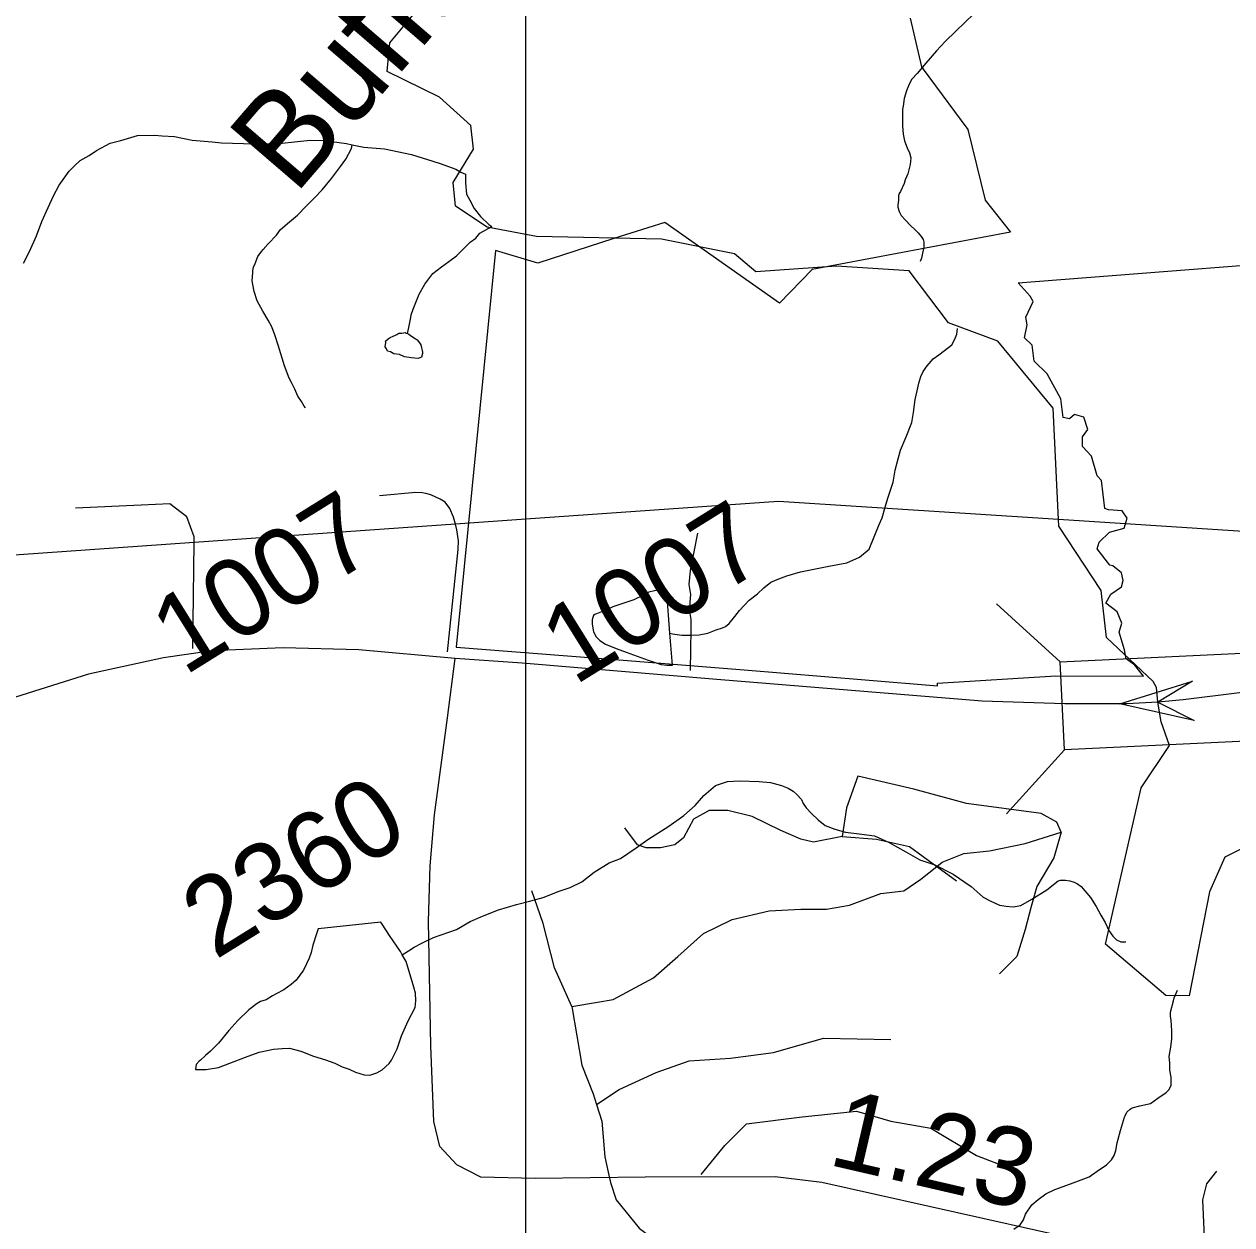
# Model space of a CAD drawing. Extents: x 2001466 to 31450019, y -30647475 to 847247.
# Drawn here: x 2179202 to 2183066, y 736135 to 739978 of the extents above; entities that cross this region are included whole.
import ezdxf

# ---------------------------------------------------------------- set-up
doc = ezdxf.new("R2010")
doc.units = 0
for name, color, linetype in [('Exist Boundary Political City Limit New', 7, 'Continuous'), ('Exist Hydrographic Creek Single Shore', 7, 'Continuous'), ('Exist Hydrographic Creek Single Shore Label', 7, 'Continuous'), ('Exist Hydrographic Misc Water Feature', 7, 'Continuous'), ('Exist Road Non-System Type 51', 7, 'Continuous'), ('Exist Road Secondary Mileage Hundredths English Label', 7, 'Continuous'), ('Exist Road Secondary Structure Standard Bridge Attributed CELL', 7, 'Continuous'), ('Exist Road Secondary Structure Standard Bridge CELL', 7, 'Continuous'), ('Exist Road Secondary Type 51 Attributed', 7, 'Continuous'), ('Exist Road Secondary Type 51 Number Label', 7, 'Continuous'), ('Exist Utilities Electrical Transmission Line', 7, 'Continuous'), ('Map Preparation Boundary City Limit Buffer Line', 7, 'Continuous'), ('Map Preparation Inset Cut Line', 7, 'Continuous')]:
    doc.layers.add(name, color=color, linetype=linetype)

msp = doc.modelspace()

# ---------------------------------------------------------------- linework, layer by layer
at = {"layer": 'Exist Boundary Political City Limit New'}
for points in [[(2182036.8, 739997.8), (2182073.5, 739841.4), (2182079, 739834), (2182097, 739809.6), (2182221.5, 739641.1), (2182277, 739415.1), (2182357.5, 739312.8), (2181723.5, 739192.8), (2181619.2, 739085), (2181252.5, 739343), (2181088.5, 739292.3), (2180845.8, 739213.6), (2180710, 739254), (2180585, 737984.7), (2181118.5, 737942.6), (2181506, 737911.9), (2181893, 737879.1), (2182124, 737860.8), (2182124.5, 737869), (2182502.8, 737892), (2182784, 737891.7), (2182756.2, 737926.7), (2182728, 737946.6), (2182723, 737975.8), (2182705.8, 738032.6), (2182714.5, 738060.6), (2182699.2, 738097.5), (2182662.5, 738125.1), (2182678.5, 738153.8), (2182713.2, 738176.9), (2182718, 738197.1), (2182712.8, 738222.2), (2182685.8, 738244), (2182676.2, 738246.6), (2182635, 738299), (2182641.2, 738319.9), (2182674.5, 738352.7), (2182721.2, 738365.1), (2182731, 738396.8), (2182715, 738420.2), (2182672, 738423.4), (2182659.5, 738428.1), (2182648.8, 738517.6), (2182635.2, 738532.8), (2182616.8, 738595.9), (2182588.5, 738626.8), (2182587.8, 738657.5), (2182605, 738681.2), (2182592.2, 738720.4), (2182562.2, 738728.7), (2182547.2, 738715.4), (2182526, 738719.1), (2182518.5, 738778.6), (2182475.5, 738858.8), (2182433.8, 738899.2), (2182426.8, 738951.2), (2182402.8, 738974.8), (2182411.2, 739015.6), (2182406.8, 739040.8), (2182430.2, 739090.3), (2182421, 739107.8), (2182382, 739150.3), (2182437.2, 739154.6)], [(2182437.2, 739154.6), (2184627.8, 739324.8)]]:
    msp.add_lwpolyline(points, dxfattribs=at)
at = {"layer": 'Exist Hydrographic Creek Single Shore'}
for points in [[(2180807.5, 739305), (2180684, 739328.1), (2180582.9, 739395.7), (2180574.9, 739471.3), (2180639.9, 739578.2), (2180631.9, 739653.9), (2180531, 739744.5), (2180363.9, 739826.7), (2180371.9, 739918.3), (2180554, 740137.7), (2180571, 740170.2)], [(2182511.9, 738392.9), (2182495, 738749.7), (2182317.9, 738963.3), (2182160, 739022.3), (2182033.9, 739188.9), (2181800.9, 739203.5), (2181543, 739185.8), (2181474.9, 739243), (2181241.9, 739290.4), (2180841.9, 739298.6), (2180807.5, 739305)], [(2183143.8, 737361.9), (2183043.9, 737311.5), (2182994.9, 737201), (2182929.9, 736867.7), (2182854.9, 736869.2), (2182661.9, 737033.9), (2182775.9, 737533.5), (2182866.9, 737669.9), (2182839.8, 737745.4), (2182829.5, 737807.8), (2182825.1, 737855.4), (2182814.8, 737873.8), (2182665, 738014.7), (2182648, 738165.9), (2182512.9, 738372), (2182511.9, 738392.9)]]:
    msp.add_lwpolyline(points, dxfattribs=at)
at = {"layer": 'Exist Hydrographic Misc Water Feature'}
for points in [[(2182240.3, 740011.5), (2182182.9, 739955.4), (2182149.1, 739923.1), (2182121, 739892.9), (2182087.2, 739853), (2182059.7, 739820.6), (2182041.9, 739802.6), (2182034.1, 739786.3), (2182025.7, 739764.5), (2182018.3, 739740.5), (2182014.4, 739716.3), (2182012.3, 739706.5), (2182012.7, 739678.4), (2182012.5, 739652.5), (2182014.6, 739626.6), (2182019.1, 739604.5), (2182026.9, 739582.6), (2182034.9, 739566.4), (2182039, 739550.7), (2182037.1, 739528.7), (2182029.6, 739498.7), (2182021.3, 739480.4), (2182017.7, 739468.4), (2182005.8, 739442.6), (2182001.7, 739436.3), (2182000, 739428.5), (2182000, 739416.3), (2181998, 739398.3), (2181997.8, 739392.3), (2182002.3, 739378.6), (2182008.2, 739366.3), (2182022.2, 739350.5), (2182036.5, 739334.5), (2182054.4, 739318.8), (2182062.4, 739310.7), (2182072.4, 739299.1), (2182078.8, 739288.8), (2182080.8, 739280.8), (2182080.6, 739264.9), (2182076.9, 739244.9), (2182073, 739228.8), (2182068.7, 739218.9)], [(2179200, 739212.8), (2179219.9, 739250.7), (2179241.5, 739301), (2179259.3, 739347), (2179279, 739391.1), (2179296.8, 739428.9), (2179314.7, 739463.1), (2179346.4, 739507.4), (2179362.2, 739523.3), (2179382.1, 739541.4), (2179410, 739557.9), (2179433.8, 739573.7), (2179477.9, 739597.9), (2179511.5, 739606.2), (2179565.6, 739622.4), (2179619.8, 739622.7), (2179643.6, 739621.1), (2179683.8, 739619.1), (2179739.5, 739607.4), (2179803.7, 739601.8), (2179833.6, 739598.1), (2179903.8, 739596.4), (2179949.9, 739594.7), (2179981.7, 739594.8), (2180027.6, 739597.1), (2180067.4, 739601.3), (2180117.4, 739607.5), (2180163.4, 739605.8), (2180233.7, 739596.5), (2180251.8, 739592.5)], [(2180102.5, 738749.8), (2180098.4, 738755.7), (2180090.2, 738770), (2180078.1, 738787.6), (2180068.2, 738809.8), (2180057.8, 738831.6), (2180050, 738845.4), (2180035.8, 738885.2), (2180027.4, 738909.2), (2180015.3, 738951.2), (2180005.5, 738981.1), (2179995.2, 739009), (2179982.7, 739031.2), (2179966.5, 739059.2), (2179948.3, 739092.8), (2179938, 739122.7), (2179934.1, 739144.8), (2179932.3, 739156.8), (2179934.1, 739182.9), (2179933.7, 739188.7), (2179936.2, 739200.9), (2179941.5, 739212.7), (2179949.9, 739234.9), (2179962, 739251), (2179967.5, 739256.9), (2179983.3, 739274.9), (2180009.4, 739303), (2180022.9, 739321.2), (2180051.2, 739345.3), (2180077, 739367.4), (2180104.5, 739395.7), (2180132.2, 739424), (2180156.2, 739447.9), (2180186.1, 739484), (2180214, 739522.3), (2180231.7, 739546.4), (2180249.7, 739580.2), (2180251.8, 739592.5)], [(2180251.8, 739592.5), (2180289.5, 739584.8), (2180355.7, 739579.2), (2180441.6, 739561.3), (2180509.9, 739540.1), (2180533.7, 739532), (2180583.7, 739514.3), (2180599.9, 739504.5), (2180613.9, 739498.4)], [(2180613.9, 739498.4), (2180614.1, 739486.6), (2180614.3, 739470.4), (2180618, 739434.5), (2180628.4, 739414.7), (2180642.4, 739388.6), (2180662.7, 739362.9), (2180688.9, 739337), (2180699, 739331)], [(2180428.9, 738987.7), (2180432.6, 739007.8), (2180438.8, 739033.6), (2180440.2, 739047.6), (2180446.5, 739065.7), (2180466, 739113.9), (2180483.9, 739146.1), (2180509.7, 739179.9), (2180537.8, 739202), (2180561.2, 739218.3), (2180585.6, 739236.6), (2180609.2, 739260.6), (2180629.5, 739280.7), (2180647.3, 739293), (2180660.8, 739308.8), (2180699, 739331)], [(2181268, 738028.9), (2181276.2, 738026.8), (2181306.1, 738022.7), (2181334.2, 738022.9), (2181361.9, 738023.3), (2181390, 738029.5), (2181416, 738039.8), (2181436.1, 738045.7), (2181446.2, 738049.9), (2181457.7, 738059.9), (2181475.7, 738081.9), (2181491.3, 738101.8), (2181505.4, 738117.9), (2181521.4, 738134.2), (2181548.9, 738154.4), (2181569.2, 738174.4), (2181590.9, 738192.6), (2181617, 738202.5), (2181642.8, 738212.8), (2181686.5, 738225.2), (2181728.7, 738233.5), (2181776.7, 738243.7), (2181834.5, 738254), (2181874.5, 738272.3), (2181906.1, 738298.3), (2181937.9, 738376.3), (2181947.9, 738398.3), (2181957.4, 738432.6), (2181965.4, 738460.6), (2181983, 738512.7), (2181989, 738550.7), (2181998.8, 738586.5), (2182006.4, 738614.6), (2182024, 738657), (2182041.9, 738703), (2182047.6, 738734.9), (2182053.3, 738777), (2182059.3, 738805), (2182065, 738828.9), (2182071.2, 738851), (2182079, 738866.9), (2182090.9, 738884.9), (2182110.8, 738907.1), (2182128.6, 738919.4), (2182146.6, 738933.3), (2182170.4, 738951.6), (2182174.3, 738959.6), (2182182.5, 738975.8), (2182186.4, 738985.7), (2182188.5, 739003.7)], [(2180428.9, 738987.7), (2180432.8, 738985.9), (2180441.2, 738979.7), (2180453.1, 738971.9), (2180459.3, 738967.7), (2180466.8, 738958), (2180471, 738951.7), (2180473.2, 738942), (2180475.3, 738934), (2180477.3, 738928), (2180477.3, 738923.9), (2180473.2, 738912), (2180463.2, 738907.8), (2180441.4, 738909.9), (2180419.5, 738913.6), (2180403.5, 738921.3), (2180385, 738923.3), (2180375, 738929.3), (2180365.1, 738931.2), (2180361.2, 738939.1), (2180357.4, 738945.4), (2180359.2, 738959.3), (2180359, 738963.4), (2180367.2, 738971.5), (2180372.9, 738975.5), (2180383, 738979.6), (2180390.8, 738983.3), (2180395.1, 738985.5), (2180401.2, 738989.5), (2180410.9, 738989.6), (2180421.1, 738991.7), (2180425, 738989.5), (2180428.9, 738987.7)], [(2181268, 738028.9), (2181259, 738158.8), (2181249.3, 738166.4), (2181233.1, 738166.4), (2181219.2, 738164.5), (2181201.1, 738160.3), (2181183.7, 738150.3), (2181153.2, 738135.9), (2181085.7, 738113.6), (2181065.8, 738103.7), (2181043.7, 738095.6), (2181027.7, 738089.1), (2181023.6, 738085.3), (2181021.9, 738079.5), (2181020.1, 738071.2), (2181019.9, 738057.5), (2181024.4, 738033.2), (2181032.4, 738017.5), (2181044.3, 738005.5), (2181061.9, 737993.5), (2181096.2, 737979.8), (2181128.1, 737968.1), (2181198.3, 737942.5), (2181240.7, 737928.8), (2181258.6, 737926.9), (2181276.6, 737927), (2181268, 738028.9)], [(2180411.5, 736999.8), (2180432, 737012.2), (2180450, 737024.4), (2180474.2, 737036.6), (2180511.8, 737054.9), (2180585.8, 737081), (2180629.5, 737105.6), (2180669.2, 737123.5), (2180719.5, 737143.9), (2180777.5, 737160.3), (2180823.2, 737172.5), (2180863.2, 737182.7), (2180914.5, 737202.9), (2180948.9, 737215.1), (2180986.9, 737233.3), (2181026.2, 737263.5), (2181074.2, 737294), (2181110.1, 737308), (2181160.1, 737342.2), (2181197.7, 737368.6), (2181265.3, 737411.1), (2181313.1, 737445.3), (2181349.2, 737477.6), (2181377.1, 737509.4), (2181414.6, 737541.8), (2181452.7, 737553.9), (2181490.7, 737556.3), (2181554.4, 737554.4), (2181590.7, 737550.6), (2181625, 737540.9), (2181646.5, 737533.2), (2181662.7, 737523), (2181674.6, 737513.1), (2181689, 737497.1), (2181694.7, 737483.3), (2181704.7, 737469.6), (2181721.4, 737451.3), (2181743.1, 737431.8), (2181765.2, 737413.8), (2181795.6, 737401.9), (2181829.6, 737391.9), (2181873.7, 737386.5), (2181923.3, 737380.6), (2181969.5, 737359), (2182023.6, 737329.4), (2182067.7, 737303.6), (2182115.7, 737287.9), (2182174.1, 737257.9), (2182231.9, 737218.4), (2182270.7, 737184.5), (2182292.4, 737172.7), (2182322.4, 737158.9), (2182344.3, 737155.2), (2182366.5, 737153), (2182390.6, 737157.5), (2182426.7, 737177.6), (2182474.1, 737207.7), (2182510, 737236), (2182518, 737238), (2182534, 737238), (2182547.7, 737236.4), (2182562.1, 737232.2), (2182572.1, 737226.6), (2182584.4, 737218.3), (2182596.1, 737204.7), (2182614.2, 737182.5), (2182632.4, 737154.6), (2182647, 737126.9), (2182660.7, 737102.9), (2182673, 737077.1), (2182684.9, 737059), (2182697, 737047.1), (2182711.1, 737041.3), (2182726.9, 737041.4)], [(2180411.5, 736999.8), (2180406.2, 737010.4), (2180371.7, 737061.8), (2180347.5, 737098), (2180343.4, 737103.9), (2180143.5, 737082.5), (2180137.9, 737066.7), (2180126.1, 737030.4), (2180120.3, 737006.6), (2180114.4, 736988.4), (2180106.2, 736970.5), (2180096.5, 736950.5), (2180072.9, 736918.4), (2180057, 736904.2), (2180033, 736887.9), (2180009, 736874.1), (2179996.9, 736867.8), (2179977, 736855.8), (2179958.9, 736849.6), (2179947.5, 736843.6), (2179921.2, 736823.7), (2179885.7, 736789.3), (2179857.8, 736757), (2179824, 736717.1), (2179798.4, 736690.9), (2179782.4, 736676.7), (2179766.4, 736662.5), (2179762.3, 736658.6), (2179752.4, 736648.4), (2179750.4, 736632.5), (2179764.3, 736632.8), (2179784.4, 736632.6), (2179824.6, 736639.1), (2179860.5, 736653.1), (2179910.3, 736671.6), (2179954.2, 736687.6), (2179999.9, 736697.7), (2180028, 736700), (2180051.8, 736700.5), (2180088.1, 736690.6), (2180127.9, 736674.8), (2180166.4, 736662.9), (2180196.2, 736653.1), (2180220.2, 736641.4), (2180242.3, 736633.6), (2180262.2, 736623.7), (2180290.7, 736615.7), (2180308.5, 736613.8), (2180318.2, 736617.6), (2180330.3, 736621.9), (2180348.1, 736631.8), (2180370.3, 736652), (2180377.9, 736662.2), (2180395.9, 736698.4), (2180409.6, 736740.1), (2180431.2, 736788.4), (2180453.1, 736830.5), (2180455, 736852.5), (2180454.8, 736876.5), (2180448.8, 736896.4), (2180424.2, 736978.5), (2180411.5, 736999.8)], [(2182368.5, 736121.5), (2182388.4, 736135.6), (2182399.9, 736151.7), (2182406.4, 736169.8), (2182425.7, 736199.7), (2182446, 736216.2), (2182471.4, 736234.2), (2182499.7, 736248.2), (2182549.6, 736266.6), (2182609.2, 736288.8), (2182635.3, 736307.2), (2182665, 736327.1), (2182680.8, 736343.3), (2182689.2, 736357.5), (2182694.7, 736373.3), (2182698.8, 736397.4), (2182702.9, 736409.3), (2182710.1, 736437.4), (2182722.2, 736479.4), (2182724.3, 736483.6), (2182730, 736495.7), (2182740.3, 736505.5), (2182747.6, 736509.7), (2182771.6, 736515.8), (2182805.7, 736524), (2182829.7, 736540.3), (2182855.7, 736558.3), (2182865.8, 736568.5), (2182871.5, 736582.2), (2182871.5, 736590.3), (2182871.5, 736608.2), (2182867.2, 736630.3), (2182867.4, 736654.2), (2182865.1, 736674.1), (2182871.1, 736704.4), (2182874.6, 736730.2), (2182874.6, 736756.2), (2182872.5, 736790.2), (2182870.3, 736802.3), (2182870.1, 736816.1), (2182879.9, 736852.3), (2182882, 736862.1), (2182892, 736886.2)]]:
    msp.add_lwpolyline(points, dxfattribs=at)
at = {"layer": 'Exist Road Non-System Type 51'}
for p, q in [((2179742.1, 737980), (2179746, 738319.4)), ((2182122.7, 737282.4), (2182185.6, 737236.6))]:
    msp.add_line(p, q, dxfattribs=at)
for points in [[(2180582.1, 738378.2), (2180576.2, 738400.4), (2180563.8, 738428.3), (2180549.6, 738448.2), (2180533.6, 738457.9), (2180503.3, 738471.7), (2180487.6, 738476), (2180476, 738478.1), (2180455.3, 738479.1), (2180338.9, 738468.1)], [(2179746, 738319.4), (2179746.3, 738337.7), (2179723.4, 738401.8), (2179668.4, 738443), (2179576.9, 738438.4), (2179366.4, 738429.3)], [(2180556.3, 737969.1), (2180591.3, 738296.5), (2180592.1, 738324.7), (2180586.8, 738360.2), (2180582.1, 738378.2)], [(2181334.4, 737909.6), (2181336.4, 738042.3), (2181336, 738072.3), (2181331.7, 738098.2), (2181333.3, 738128.1), (2181335.2, 738152.3), (2181329.8, 738184.3), (2181334.4, 738230.1), (2181357.2, 738349.1)], [(2182519.7, 737392.3), (2182506, 737424.3), (2182455.6, 737451.8), (2182217.7, 737483.8), (2182048.3, 737529.6), (2181869.8, 737570.8), (2181833.2, 737470.1), (2181819.5, 737378.5)], [(2181819.5, 737378.5), (2181728, 737360.2), (2181686.8, 737369.4), (2181622.7, 737396.9), (2181531.2, 737442.6), (2181453.4, 737461), (2181393.9, 737461), (2181343.5, 737433.5), (2181311.5, 737374), (2181284, 737351.1), (2181238.2, 737341.9), (2181192.5, 737341.9), (2181165, 737351.1), (2181123.8, 737406)], [(2181819.5, 737378.5), (2181929.3, 737369.4), (2182034.6, 737346.5), (2182122.7, 737282.4)], [(2182122.7, 737282.4), (2182139.9, 737296.1), (2182208.5, 737323.6), (2182290.9, 737332.8), (2182405.3, 737355.7), (2182519.7, 737392.3)], [(2182519.7, 737392.3), (2182496.8, 737309.9), (2182441.9, 737218.3), (2182423.6, 737154.2), (2182405.3, 737081), (2182377.8, 736994), (2182322.9, 736939)], [(2180954.5, 736833.7), (2181036.9, 736847.5), (2181087.2, 736856.6), (2181215.4, 736925.3), (2181293.2, 736994), (2181375.6, 737067.2), (2181467.1, 737113), (2181586.1, 737140.5), (2181686.8, 737145.1), (2181769.1, 737145.1), (2181842.4, 737158.8), (2181943.1, 737195.4), (2182016.3, 737204.6), (2182071.2, 737241.2), (2182122.7, 737282.4)], [(2180954.5, 736833.7), (2180899.6, 736957.3), (2180863, 737099.3), (2180826.3, 737204.6)], [(2180954.5, 736833.7), (2180986.5, 736646), (2181023.1, 736554.5), (2181033.9, 736520.4)], [(2181033.9, 736520.4), (2181105.5, 736568.2), (2181224.5, 736623.1), (2181329.8, 736659.8), (2181462.5, 736668.9), (2181599.8, 736687.2), (2181760, 736733), (2181975.1, 736728.4)], [(2181033.9, 736520.4), (2181050.6, 736467.5), (2181059.8, 736353), (2181070.7, 736303.9)], [(2181368.2, 736296.4), (2181444.2, 736389.6), (2181512.9, 736458.3), (2181691.3, 736481.2), (2181865.3, 736499.5), (2181975.1, 736467.5), (2182103.2, 736444.6), (2182249.7, 736357.6), (2182355, 736316.4)], [(2181070.7, 736303.9), (2181078.1, 736270.6), (2181096.4, 736215.7), (2181169.6, 736124.1), (2181279.4, 736041.7)], [(2182977.4, 736009.6), (2182977.4, 736119.5), (2182972.8, 736215.7), (2182986.5, 736266), (2183018.6, 736307.2)]]:
    msp.add_lwpolyline(points, dxfattribs=at)
at = {"layer": 'Exist Road Secondary Structure Standard Bridge Attributed CELL'}
msp.add_lwpolyline([(2182945.7, 737749.5), (2182707.7, 737802.7), (2182940.4, 737875.6), (2182829.5, 737807.8)], close=True, dxfattribs=at)
at = {"layer": 'Exist Road Secondary Structure Standard Bridge CELL'}
for p, q in [((2182313.1, 738123), (2182517.4, 737937.4)), ((2182345.2, 737451.1), (2182530.8, 737655.3))]:
    msp.add_line(p, q, dxfattribs=at)
msp.add_lwpolyline([(2182517.4, 737937.4), (2183121.1, 737966.2), (2183134.6, 737684.1), (2182530.8, 737655.3)], close=True, dxfattribs=at)
at = {"layer": 'Exist Road Secondary Type 51 Attributed'}
for points in [[(2185499.9, 739910.6), (2185462.8, 739745.2), (2185406.3, 739537.8), (2185246.2, 739275), (2185089.7, 739071.9), (2184878.4, 738805.9), (2184640.8, 738491.8), (2184498.5, 738305.4), (2184375.1, 738186), (2184244.3, 738104.3), (2184116.6, 738060.3), (2183729.4, 737970.3), (2183091.1, 737838.4), (2182910.1, 737815.3), (2182829.5, 737807.8)], [(2180580.9, 737948.3), (2180273.7, 737975.5), (2180031, 737981.8), (2179802.9, 737972.4), (2179648.5, 737950.4), (2179407.9, 737898), (2179096, 737799.6), (2178594.8, 737619.5), (2178188.8, 737470.8), (2177965.9, 737388.1)], [(2182784.5, 736040.4), (2181754.9, 736270.8), (2181605.3, 736288.6), (2181189.3, 736287.6), (2180837.7, 736283.4), (2180664, 736287.6), (2180586.6, 736327.3), (2180532.2, 736386), (2180513.4, 736465.6), (2180503.9, 736708.5), (2180495.6, 737106.4), (2180501.9, 737284.4), (2180515.5, 737447.8), (2180557.3, 737757.7), (2180580.9, 737948.3)], [(2182829.5, 737807.8), (2182730.1, 737802.8), (2182531.3, 737802.8), (2182267.6, 737811.1), (2181419, 737880.2), (2180795.4, 737932.6), (2180580.9, 737948.3)]]:
    msp.add_lwpolyline(points, dxfattribs=at)
at = {"layer": 'Exist Utilities Electrical Transmission Line'}
for p, q in [((2180807.5, 738394), (2180582.1, 738378.2)), ((2184459.2, 738266.8), (2182511.9, 738392.9)), ((2180582.1, 738378.2), (2179746, 738319.4))]:
    msp.add_line(p, q, dxfattribs=at)
for points in [[(2182511.9, 738392.9), (2181616.3, 738450.9), (2180807.5, 738394)], [(2179746, 738319.4), (2178368.3, 738222.5), (2177837.5, 738221)]]:
    msp.add_lwpolyline(points, dxfattribs=at)
at = {"layer": 'Map Preparation Boundary City Limit Buffer Line'}
for points in [[(2182036.8, 739997.8), (2182073.5, 739841.4), (2182079, 739834), (2182097, 739809.6), (2182221.5, 739641.1), (2182277, 739415.1), (2182357.5, 739312.8), (2181723.5, 739192.8), (2181619.2, 739085), (2181252.5, 739343), (2181088.5, 739292.3), (2180845.8, 739213.6), (2180710, 739254), (2180585, 737984.7), (2181118.5, 737942.6), (2181506, 737911.9), (2181893, 737879.1), (2182124, 737860.8), (2182124.5, 737869), (2182502.8, 737892), (2182784, 737891.7), (2182756.2, 737926.7), (2182728, 737946.6), (2182723, 737975.8), (2182705.8, 738032.6), (2182714.5, 738060.6), (2182699.2, 738097.5), (2182662.5, 738125.1), (2182678.5, 738153.8), (2182713.2, 738176.9), (2182718, 738197.1), (2182712.8, 738222.2), (2182685.8, 738244), (2182676.2, 738246.6), (2182635, 738299), (2182641.2, 738319.9), (2182674.5, 738352.7), (2182721.2, 738365.1), (2182731, 738396.8), (2182715, 738420.2), (2182672, 738423.4), (2182659.5, 738428.1), (2182648.8, 738517.6), (2182635.2, 738532.8), (2182616.8, 738595.9), (2182588.5, 738626.8), (2182587.8, 738657.5), (2182605, 738681.2), (2182592.2, 738720.4), (2182562.2, 738728.7), (2182547.2, 738715.4), (2182526, 738719.1), (2182518.5, 738778.6), (2182475.5, 738858.8), (2182433.8, 738899.2), (2182426.8, 738951.2), (2182402.8, 738974.8), (2182411.2, 739015.6), (2182406.8, 739040.8), (2182430.2, 739090.3), (2182421, 739107.8), (2182382, 739150.3), (2182437.2, 739154.6)], [(2182437.2, 739154.6), (2184627.8, 739324.8)]]:
    msp.add_lwpolyline(points, dxfattribs=at)
at = {"layer": 'Map Preparation Inset Cut Line'}
for p, q in [((2180807.5, 739305), (2180807.5, 740255.6)), ((2180807.5, 738394), (2180807.5, 739305)), ((2180807.5, 737949.9), (2180807.5, 738394)), ((2180807.5, 736310.6), (2180807.5, 737949.9)), ((2180807.5, 733256.3), (2180807.5, 736310.6))]:
    msp.add_line(p, q, dxfattribs=at)

# ---------------------------------------------------------------- texts
at = {"layer": 'Exist Hydrographic Creek Single Shore Label'}
msp.add_text('Buffalo', height=300, rotation=49.3114, dxfattribs=at).set_placement((2180068.1, 739428))
at = {"layer": 'Exist Road Secondary Mileage Hundredths English Label'}
msp.add_text('1.23', height=250, rotation=346.969, dxfattribs=at).set_placement((2181769.4, 736328.9))
at = {"layer": 'Exist Road Secondary Type 51 Number Label'}
for s, p in [('1007', (2179714.8, 737890.3)), ('1007', (2180962.6, 737859.3)), ('2360', (2179813.4, 736981.6))]:
    msp.add_text(s, height=250, rotation=31.918, dxfattribs=at).set_placement(p)

doc.saveas('drawing.dxf')
